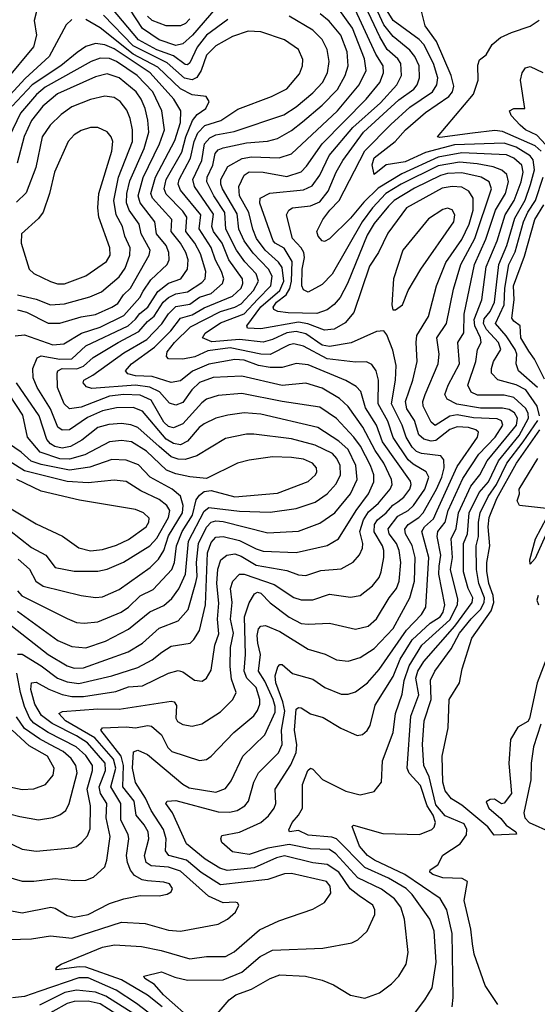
# Model space of a CAD drawing. Extents: x 1308313 to 1441400, y 959662 to 1036319.
# Tile 395 of 656: x 1356075 to 1358265, y 1016816 to 1020980. Entities that reach past the tile are written whole.
import ezdxf

# ---------------------------------------------------------------- set-up
doc = ezdxf.new("R2010")
doc.units = 0

msp = doc.modelspace()

# ---------------------------------------------------------------- linework, layer by layer
at = {"layer": '0CON10XD'}
for points in [[(1357574.5, 1017715.5), (1357605.6, 1017755), (1357609.4, 1017845), (1357654.8, 1017965), (1357664.1, 1018045.9), (1357692.7, 1018127.3), (1357701.9, 1018185), (1357722.5, 1018247.5), (1357776.7, 1018335), (1357895, 1018442.4), (1357926.9, 1018505), (1357928.7, 1018528.7), (1357897.5, 1018655), (1357906.4, 1018705), (1357900.7, 1018785), (1357922, 1018828), (1357930.8, 1018895), (1357982.8, 1019007.2), (1358022.1, 1019055), (1358053.2, 1019115), (1358099, 1019171), (1358176.8, 1019265), (1358181.4, 1019295), (1358167.9, 1019317.9), (1358145, 1019331.7), (1358117.8, 1019337.8), (1358025, 1019337.7), (1357923.8, 1019353.8), (1357883.8, 1019375), (1357873.3, 1019395), (1357886.9, 1019435), (1357934.8, 1019525), (1357928.4, 1019615), (1357953.8, 1019656.2), (1357955.1, 1019734.9), (1357998.8, 1019945), (1358047.2, 1020052.8), (1358087.9, 1020175), (1358130, 1020245), (1358142.3, 1020295), (1358136.2, 1020325), (1358114, 1020344), (1358077.9, 1020357.9), (1358010.3, 1020370.3), (1357935, 1020378.4), (1357845, 1020361.8), (1357688.9, 1020285), (1357624.5, 1020245.5), (1357567.7, 1020185), (1357523.8, 1020125), (1357396.5, 1019903.5), (1357355, 1019860.4), (1357295, 1019827.8), (1357275, 1019837.1), (1357268, 1019855), (1357270.1, 1019925), (1357279.5, 1019975), (1357276.5, 1019995), (1357265.7, 1020015.7), (1357229.5, 1020055), (1357203.4, 1020155), (1357213.8, 1020175), (1357228.6, 1020185), (1357305, 1020192.9), (1357345, 1020210.5), (1357380, 1020255), (1357414.2, 1020335.8), (1357442.2, 1020385), (1357529.7, 1020505), (1357679.2, 1020640.8), (1357742.7, 1020687.3), (1357757, 1020705), (1357765.6, 1020735), (1357764.8, 1020785), (1357746.3, 1020825), (1357725, 1020852), (1357655, 1020909.6), (1357615, 1020959.3), (1357512.9, 1021182.9)], [(1357510.7, 1017275), (1357473.3, 1017303.3), (1357424.5, 1017375), (1357375, 1017407), (1357315, 1017414.2), (1357195, 1017443.7), (1357161.3, 1017435), (1357066.9, 1017393.1), (1356952.1, 1017382.1), (1356921.7, 1017391.7), (1356859.3, 1017429.3), (1356780.2, 1017495), (1356721.6, 1017625), (1356693.6, 1017665), (1356699.2, 1017675), (1356735, 1017677.2), (1356915, 1017629.1), (1356962.2, 1017627.8), (1356995, 1017634.7), (1357027.9, 1017655), (1357043.4, 1017675), (1357066.1, 1017755), (1357085.3, 1017795), (1357169.7, 1017879.7), (1357184.8, 1017915), (1357181.9, 1017975), (1357196.7, 1018055), (1357187.9, 1018095), (1357157.8, 1018175), (1357156, 1018205), (1357166.4, 1018243.6), (1357175, 1018253.3), (1357185, 1018252.7), (1357228.6, 1018215), (1357315, 1018190.8), (1357366.2, 1018156.2), (1357435, 1018127.3), (1357465, 1018127.3), (1357495, 1018136.7), (1357546.6, 1018175), (1357595, 1018231.2), (1357711.6, 1018398.4), (1357775.2, 1018465), (1357793.3, 1018495), (1357806.1, 1018705), (1357775.5, 1018815), (1357787.7, 1018835), (1357825, 1018868.7), (1357840.4, 1018905), (1357925, 1019091.1), (1358012, 1019215), (1358015.9, 1019235), (1358004.5, 1019245), (1357973.3, 1019255), (1357925, 1019258.5), (1357895, 1019247.3), (1357835, 1019200.4), (1357815, 1019197.7), (1357785, 1019206), (1357762.8, 1019225), (1357744.7, 1019284.7), (1357712.7, 1019335), (1357707.5, 1019365), (1357737.4, 1019455), (1357756.1, 1019535), (1357751.6, 1019615), (1357755.7, 1019645), (1357804.5, 1019725.5), (1357838, 1019855), (1357877, 1019953), (1357945, 1020050.3), (1357975.8, 1020115), (1357992.9, 1020175), (1357993.1, 1020225), (1357974.8, 1020254.8), (1357945, 1020271.6), (1357905, 1020275.1), (1357862.3, 1020267.7), (1357711.9, 1020185), (1357632.1, 1020077.9), (1357592.9, 1019995), (1357555, 1019937.7), (1357487.9, 1019742.1), (1357451.3, 1019698.7), (1357405, 1019671.2), (1357365, 1019666.8), (1357293.9, 1019693.9), (1357255, 1019701.7), (1357095, 1019673.3), (1357038.8, 1019675), (1357036.2, 1019685), (1357094.7, 1019765.3), (1357175.4, 1019835), (1357191.8, 1019875), (1357185, 1019931.6), (1357169.3, 1019955), (1357112.7, 1020005), (1357077.3, 1020055), (1357060.5, 1020095), (1357043.8, 1020165), (1357004.8, 1020235), (1357001.3, 1020275), (1357025, 1020322.7), (1357045, 1020336.7), (1357105, 1020335.5), (1357205, 1020317.5), (1357265, 1020337.6), (1357288.8, 1020361.2), (1357354.1, 1020455.9), (1357540, 1020645), (1357598, 1020715), (1357614.5, 1020755), (1357612.2, 1020785), (1357581.4, 1020835), (1357485, 1021042.6)], [(1356910.8, 1016775), (1356961.5, 1016835), (1356989.5, 1016855), (1357055, 1016880), (1357134.2, 1016925), (1357175, 1016940), (1357284.2, 1016934.2), (1357355, 1016917.9), (1357402.7, 1016897.3), (1357475, 1016854.6), (1357535, 1016841.5), (1357596.4, 1016863.6), (1357648.3, 1016901.7), (1357679.4, 1016935), (1357709.4, 1016985), (1357717.9, 1017035), (1357703.5, 1017175), (1357686.7, 1017226.7), (1357661.2, 1017261.2), (1357605, 1017302.2), (1357505, 1017350.9), (1357412.5, 1017452.5), (1357385, 1017469.7), (1357305, 1017473.8), (1357215, 1017492), (1357124, 1017476), (1357045, 1017449.2), (1356975, 1017460.3), (1356930.2, 1017500.2), (1356925.7, 1017515), (1356930.3, 1017529.7), (1357005, 1017544.1), (1357095, 1017584.8), (1357127.6, 1017612.4), (1357151.2, 1017645), (1357158.1, 1017665), (1357155.3, 1017725), (1357221.9, 1017828.2), (1357245, 1017880.5), (1357247.1, 1017912.9), (1357237, 1017975), (1357245, 1018064.3), (1357255, 1018071.2), (1357265, 1018069.3), (1357305, 1018044.7), (1357358.1, 1018028.1), (1357433.1, 1017983.1), (1357503, 1017953), (1357525, 1017957.5), (1357545, 1017974.3), (1357557.9, 1017995), (1357578.7, 1018081.3), (1357655, 1018201.9), (1357685.1, 1018275), (1357735, 1018357.4), (1357811.9, 1018428.1), (1357854.1, 1018455), (1357866.5, 1018475), (1357873.2, 1018505), (1357848, 1018635), (1357849.3, 1018669.3), (1357856.1, 1018716.1), (1357841.6, 1018795), (1357843.7, 1018815), (1357874.9, 1018855), (1357888, 1018905), (1357950, 1019040), (1358017.1, 1019142.9), (1358085.9, 1019215), (1358119, 1019265), (1358113.8, 1019283.8), (1358095, 1019291.7), (1357995, 1019296), (1357925, 1019308.4), (1357895, 1019303.8), (1357833.2, 1019263.2), (1357815, 1019278.5), (1357781.9, 1019345), (1357780.8, 1019365), (1357789.8, 1019395), (1357845.7, 1019525), (1357849.8, 1019565), (1357839.6, 1019635), (1357880.9, 1019695), (1357909.6, 1019840.4), (1357941.1, 1019945), (1357999.8, 1020055), (1358071.2, 1020265), (1358061.4, 1020295), (1358026.5, 1020315), (1357945, 1020332), (1357885, 1020329.9), (1357855, 1020321.7), (1357745, 1020268.2), (1357659, 1020215), (1357635, 1020192), (1357575, 1020117.8), (1357545, 1020069.7), (1357461.1, 1019865), (1357430.4, 1019805), (1357405, 1019775.3), (1357375, 1019753.8), (1357332.3, 1019737.7), (1357210.6, 1019740.6), (1357166.4, 1019746.4), (1357149.5, 1019755), (1357147.5, 1019765), (1357161.2, 1019785), (1357202.7, 1019817.3), (1357217.2, 1019842.8), (1357224.3, 1019875), (1357227, 1019957), (1357194.1, 1020014.1), (1357155, 1020034.5), (1357146.8, 1020045), (1357091.3, 1020205), (1357092.9, 1020225), (1357133.4, 1020246.6), (1357275, 1020261.1), (1357312, 1020278), (1357345, 1020322.2), (1357384.5, 1020405.5), (1357483.7, 1020525), (1357601.1, 1020628.9), (1357670.4, 1020705), (1357689.6, 1020745), (1357686.8, 1020795), (1357674.3, 1020815), (1357629.1, 1020855), (1357598.4, 1020908.4), (1357525, 1021063.4)], [(1357903.8, 1016805), (1357909.1, 1016845), (1357904.5, 1017115), (1357882.3, 1017215), (1357853.4, 1017263.4), (1357703.9, 1017365), (1357575.3, 1017425), (1357545.8, 1017445), (1357512.5, 1017485), (1357481.9, 1017568.1), (1357487, 1017573), (1357611.3, 1017538.7), (1357766.3, 1017533.7), (1357818.5, 1017555), (1357828.7, 1017565), (1357833.8, 1017585), (1357824, 1017615), (1357799.4, 1017655), (1357771, 1017741), (1357722.9, 1017792.9), (1357713.4, 1017815), (1357729.9, 1018035), (1357762.8, 1018125), (1357750.4, 1018195), (1357759.7, 1018225), (1357785, 1018265.2), (1357915.3, 1018414.7), (1357989.3, 1018515), (1357991.7, 1018535), (1357971.8, 1018575), (1357952.3, 1018645), (1357952.1, 1018765), (1357969.5, 1018805), (1357976.3, 1018895), (1358019.1, 1018980.9), (1358058.2, 1019025), (1358100.5, 1019115), (1358188.2, 1019221.8), (1358227.1, 1019295), (1358226.3, 1019315), (1358216.2, 1019336.2), (1358165, 1019381.8), (1358125, 1019392.1), (1358011.6, 1019391.6), (1357984.7, 1019405), (1357971.3, 1019435), (1358005.2, 1019535), (1358012, 1019585), (1358026.8, 1019615), (1358024.5, 1019635), (1358000.7, 1019685), (1357997.2, 1019712.8), (1358029.7, 1019795), (1358048.7, 1019935), (1358094.9, 1020045), (1358129, 1020155), (1358167.1, 1020215), (1358196.8, 1020295), (1358205.1, 1020335.1), (1358199, 1020365), (1358165, 1020394.8), (1358135, 1020408.9), (1357945, 1020417.9), (1357845, 1020399.5), (1357690.9, 1020329.1), (1357591.7, 1020268.3), (1357531.3, 1020208.7), (1357475, 1020140.7), (1357385, 1020053.3), (1357365, 1020041.9), (1357355, 1020044.4), (1357336.9, 1020065), (1357332.2, 1020085), (1357357.7, 1020135), (1357386.6, 1020175), (1357426.1, 1020215), (1357534.9, 1020425.1), (1357645, 1020537.3), (1357725, 1020610.2), (1357821.1, 1020675), (1357840.2, 1020705), (1357844.4, 1020735), (1357825.4, 1020795), (1357785.1, 1020875.1), (1357765, 1020897), (1357655, 1020976.7), (1357615, 1021040.2)], [(1358274.4, 1019305), (1358264.6, 1019345), (1358216.2, 1019415), (1358175, 1019435.9), (1358097.4, 1019457.4), (1358071.3, 1019485), (1358070.2, 1019505), (1358079.3, 1019535), (1358110, 1019585), (1358100, 1019615), (1358049.6, 1019669.6), (1358036.8, 1019695), (1358039.5, 1019715), (1358065, 1019745.9), (1358083.9, 1019785), (1358101.6, 1019945), (1358136, 1020025), (1358169.1, 1020140.9), (1358213, 1020217), (1358236.3, 1020283.7), (1358253.3, 1020345), (1358247, 1020387), (1358234.4, 1020405), (1358175, 1020441.2), (1358125, 1020458.4), (1357915, 1020451.6), (1357791.2, 1020418.8), (1357705, 1020379.9), (1357625, 1020367.1), (1357575, 1020325.6), (1357566.6, 1020366.6), (1357575, 1020396.7), (1357663.6, 1020465), (1357706.5, 1020515), (1357791.9, 1020588.1), (1357890.7, 1020655), (1357905.6, 1020675), (1357911.3, 1020698.7), (1357900.5, 1020745), (1357837.7, 1020887.7), (1357790, 1020955), (1357768.1, 1021045)], [(1355985, 1017087.7), (1356125, 1017092.6), (1356205.3, 1017104.7), (1356295, 1017095.6), (1356505, 1017163), (1356605, 1017156.8), (1356705, 1017129.7), (1356755, 1017125.3), (1356915, 1017154.6), (1356954.7, 1017175.3), (1356988.1, 1017205), (1357002.5, 1017235), (1356996.2, 1017245), (1356986.9, 1017246.9), (1356935, 1017245.2), (1356873.2, 1017273.2), (1356755, 1017379.4), (1356705, 1017395.8), (1356631.2, 1017401.2), (1356609.5, 1017415), (1356602.8, 1017445), (1356620.6, 1017515), (1356618.4, 1017545), (1356601.6, 1017575), (1356567.1, 1017615), (1356559, 1017675), (1356511.9, 1017735), (1356514, 1017825), (1356504.7, 1017865), (1356418.6, 1017975), (1356425, 1017985.2), (1356525, 1017989), (1356565, 1017984.8), (1356615, 1017995.3), (1356632.4, 1017992.4), (1356674.3, 1017955), (1356702, 1017902), (1356719.2, 1017885), (1356835, 1017846.9), (1356865, 1017851.2), (1356885, 1017864.5), (1356980.4, 1017965), (1357064.8, 1018035.2), (1357081.3, 1018058.7), (1357090.2, 1018085), (1357091, 1018105), (1357074.8, 1018155), (1357035.5, 1018195), (1357024.9, 1018225.1), (1357029.7, 1018295), (1357026.6, 1018455), (1357045.9, 1018514.1), (1357067.9, 1018552.1), (1357081.6, 1018558.4), (1357095, 1018554.2), (1357135, 1018513.8), (1357215, 1018452.8), (1357265, 1018427), (1357295, 1018423.2), (1357385, 1018428), (1357495, 1018401.8), (1357549.4, 1018415), (1357585, 1018445.4), (1357637.5, 1018535), (1357668.4, 1018575), (1357679.8, 1018605), (1357686.8, 1018685), (1357680.3, 1018735), (1357668.7, 1018765), (1357637.7, 1018805), (1357633.9, 1018826.1), (1357675, 1018880), (1357718.4, 1018905), (1357740.2, 1018925), (1357789.2, 1018995), (1357805.5, 1019045.5), (1357795, 1019067.8), (1357739.7, 1019099.7), (1357718.8, 1019118.8), (1357655, 1019213.1), (1357632.4, 1019282.4), (1357590.9, 1019355), (1357592.8, 1019455), (1357583.2, 1019495), (1357565, 1019521.5), (1357542.7, 1019532.8), (1357495, 1019532), (1357375, 1019545.9), (1357275, 1019599.3), (1357235, 1019609.3), (1357215, 1019605.6), (1357135, 1019564), (1357095, 1019565.1), (1356965, 1019592.9), (1356870.1, 1019579.9), (1356815.4, 1019555), (1356765, 1019543.8), (1356705, 1019545.6), (1356696.2, 1019556.2), (1356698.8, 1019575), (1356730, 1019615), (1356798.1, 1019681.9), (1356925, 1019746.4), (1356985.3, 1019764.7), (1357011.2, 1019778.8), (1357064.3, 1019835), (1357084.5, 1019875), (1357075.2, 1019905), (1357026.9, 1019956.9), (1356992.5, 1020005), (1356947.1, 1020095), (1356942.7, 1020165), (1356895.7, 1020235), (1356866.3, 1020295), (1356867.9, 1020315), (1356892.2, 1020365), (1356902.5, 1020415), (1356915, 1020430.4), (1356935, 1020439), (1357035, 1020460.2), (1357123, 1020467), (1357165, 1020478.1), (1357225, 1020511.1), (1357271.6, 1020548.4), (1357355, 1020618.5), (1357418.8, 1020685), (1357452.5, 1020745), (1357464.8, 1020784.7), (1357459.8, 1020845), (1357432.8, 1020915), (1357384.1, 1020974.1), (1357345.9, 1021005)], [(1355993.1, 1017363.1), (1356085, 1017336.6), (1356134.1, 1017335.9), (1356225, 1017348), (1356305, 1017339.2), (1356355, 1017340.9), (1356387.1, 1017352.9), (1356435, 1017397.1), (1356444.2, 1017425), (1356457.4, 1017525), (1356441.3, 1017605), (1356444.2, 1017665), (1356417, 1017707), (1356411.3, 1017735), (1356437.7, 1017805), (1356436.3, 1017835), (1356361.8, 1017921.8), (1356315, 1017951.8), (1356212.7, 1018002.7), (1356167.7, 1018037.7), (1356138.2, 1018085), (1356122.3, 1018147.7), (1356125.2, 1018174.8), (1356145, 1018178.4), (1356198.2, 1018148.2), (1356255, 1018125.5), (1356295, 1018117.7), (1356345, 1018117.1), (1356481.2, 1018138.8), (1356535, 1018158.3), (1356595, 1018163), (1356705, 1018216.4), (1356745, 1018227.2), (1356765, 1018221.8), (1356815, 1018186.4), (1356847.3, 1018182.7), (1356865.5, 1018195), (1356885, 1018229.2), (1356900, 1018335), (1356916.9, 1018383.1), (1356911.7, 1018445), (1356917.3, 1018512.7), (1356909.4, 1018595), (1356913.2, 1018656.8), (1356926.4, 1018695), (1356951.5, 1018715), (1356985, 1018720.9), (1357011.8, 1018711.8), (1357075, 1018672.9), (1357205, 1018651), (1357255, 1018632.8), (1357285, 1018629.7), (1357349.4, 1018650.6), (1357435, 1018657.6), (1357485, 1018685.4), (1357513.1, 1018716.9), (1357525.8, 1018745), (1357526.9, 1018765), (1357514.5, 1018815), (1357529.7, 1018865), (1357550.7, 1018899.3), (1357592.6, 1018935), (1357642.6, 1018995), (1357650.6, 1019015), (1357648.3, 1019035), (1357615.8, 1019105), (1357578.7, 1019158.7), (1357526.3, 1019256.3), (1357465, 1019344.1), (1357428, 1019378), (1357355, 1019421.9), (1357285, 1019443.2), (1357185, 1019433.1), (1357015, 1019472.8), (1356892.7, 1019467.3), (1356835, 1019445.6), (1356802.8, 1019415), (1356765, 1019360.8), (1356735, 1019350.3), (1356708.1, 1019358.1), (1356666.2, 1019406.1), (1356625.8, 1019425.8), (1356565, 1019433.9), (1356380.1, 1019420.1), (1356358.1, 1019428.1), (1356343.8, 1019445), (1356345.5, 1019455), (1356383.8, 1019476.2), (1356515, 1019571.8), (1356612.2, 1019627.8), (1356676.3, 1019693.7), (1356703.9, 1019736.1), (1356735, 1019767.7), (1356795, 1019777.2), (1356835, 1019806.2), (1356885, 1019822.3), (1356933.2, 1019865), (1356937.8, 1019885), (1356928.8, 1019915), (1356903.2, 1019963.2), (1356885, 1020016.4), (1356834.5, 1020095.5), (1356841.6, 1020155), (1356755, 1020258.9), (1356745.1, 1020285), (1356748.9, 1020305), (1356797.1, 1020395), (1356812.3, 1020465), (1356828.3, 1020501.7), (1356857.6, 1020532.4), (1356926.1, 1020553.9), (1356998.3, 1020601.7), (1357140, 1020655), (1357205, 1020688.4), (1357258.8, 1020751.2), (1357270.7, 1020785), (1357272.6, 1020812.6), (1357254.5, 1020855), (1357195.2, 1020895.2), (1357095, 1020929), (1357041.5, 1020931.5), (1356975, 1020909), (1356905, 1020869.5), (1356865, 1020830), (1356842.1, 1020765), (1356824, 1020736), (1356804, 1020726), (1356772.6, 1020732.6), (1356698.3, 1020798.3), (1356555, 1020870), (1356429, 1020999)], [(1356145.8, 1021015), (1356136.6, 1020976.6), (1356146.5, 1020915), (1356133.2, 1020865), (1356015.6, 1020725)], [(1356677, 1016805), (1356615, 1016854.1), (1356505, 1016919.3), (1356355, 1016972.9), (1356325.8, 1016974.2), (1356231.1, 1016961.1), (1356227.5, 1016965), (1356234.4, 1016975), (1356250.8, 1016985), (1356425, 1017057.1), (1356476.6, 1017066.6), (1356589.6, 1017059.6), (1356673.3, 1017043.3), (1356795, 1017008.1), (1356865, 1017017.9), (1356945, 1017017.5), (1356982.9, 1017037.1), (1357089.7, 1017130.3), (1357171.8, 1017168.2), (1357315, 1017217.5), (1357363.7, 1017246.3), (1357391.8, 1017285), (1357388.4, 1017315), (1357372.2, 1017335), (1357225, 1017368.4), (1357195, 1017366.8), (1357125, 1017343), (1356925, 1017321), (1356842.5, 1017372.5), (1356780.5, 1017425), (1356706, 1017445), (1356691.6, 1017465), (1356694.4, 1017515.6), (1356683.2, 1017555), (1356630.7, 1017635), (1356607.6, 1017687.6), (1356565, 1017753.5), (1356552.6, 1017815), (1356556.2, 1017883.8), (1356575, 1017891.1), (1356615, 1017872.8), (1356765, 1017747.1), (1356791.8, 1017731.8), (1356905, 1017712.8), (1356945, 1017728.5), (1356969.3, 1017760.7), (1357019.4, 1017865), (1357112.6, 1017955), (1357155, 1018051.1), (1357155.5, 1018075), (1357147, 1018105), (1357112.5, 1018182.5), (1357084.8, 1018225), (1357093.1, 1018295), (1357082.9, 1018342.9), (1357079.6, 1018375), (1357085, 1018404.5), (1357095.2, 1018414.7), (1357115, 1018417.2), (1357175, 1018392.6), (1357295, 1018318.4), (1357366.7, 1018296.8), (1357415, 1018272.7), (1357465, 1018267.3), (1357515, 1018282.4), (1357575, 1018320.4), (1357655, 1018404.7), (1357724.9, 1018535.1), (1357745.5, 1018605), (1357748.2, 1018705), (1357735.6, 1018755.6), (1357707.2, 1018805), (1357704.1, 1018825), (1357718.1, 1018845), (1357763.2, 1018875), (1357781.7, 1018895), (1357837.7, 1018995), (1357860.4, 1019045), (1357870.3, 1019085), (1357869.2, 1019119.2), (1357856.7, 1019135), (1357775, 1019144.9), (1357754, 1019154), (1357735, 1019172.1), (1357709.5, 1019215), (1357692.9, 1019265), (1357648, 1019355), (1357665.2, 1019455), (1357667.9, 1019517.9), (1357653, 1019583), (1357627.9, 1019647.9), (1357615, 1019664), (1357585, 1019661.5), (1357476.8, 1019613.2), (1357385, 1019597.8), (1357355, 1019603.8), (1357285, 1019651.3), (1357245, 1019661.1), (1357205, 1019655.5), (1357145, 1019627.6), (1357105, 1019616.8), (1357005, 1019628.1), (1356887.8, 1019617.8), (1356848.9, 1019635), (1356859.6, 1019655), (1356925, 1019697.8), (1357024.3, 1019735.7), (1357082.1, 1019797.9), (1357137.9, 1019855), (1357142.9, 1019895), (1357127.9, 1019925), (1357062.5, 1019992.5), (1357024.9, 1020044.9), (1357002.4, 1020095), (1356995, 1020158.7), (1356933.1, 1020265), (1356925.5, 1020285), (1356926.5, 1020305), (1356955, 1020360), (1357016.7, 1020393.3), (1357055, 1020401), (1357173.2, 1020396.8), (1357225, 1020413.2), (1357419.6, 1020595), (1357510.4, 1020705), (1357540.7, 1020765), (1357534.2, 1020815), (1357483.4, 1020945), (1357425.3, 1021025.3)], [(1356955, 1020981.7), (1356865, 1020914.5), (1356825.1, 1020864.9), (1356795, 1020797.8), (1356785, 1020790.2), (1356775, 1020791.2), (1356725, 1020828), (1356655, 1020853.2), (1356577.7, 1020895), (1356465, 1021029.4)], [(1356905, 1021028.9), (1356805.5, 1020915), (1356765, 1020878), (1356735, 1020870.7), (1356665, 1020894.8), (1356595, 1020943.9), (1356540.8, 1021025)], [(1356295, 1020981.5), (1356271.5, 1020958.5), (1356199.8, 1020825), (1356097.8, 1020732.2), (1356002.6, 1020627.4), (1355919.3, 1020470.7), (1355905, 1020463.1), (1355846.5, 1020486.5), (1355805, 1020488.3), (1355756.1, 1020463.9), (1355715, 1020426.4), (1355693.6, 1020395), (1355664.4, 1020325), (1355651.9, 1020225)], [(1356018, 1017215), (1356085, 1017202), (1356206.9, 1017226.9), (1356225, 1017222.8), (1356275, 1017190.9), (1356305, 1017183.7), (1356364.8, 1017195.2), (1356455, 1017242.6), (1356515, 1017261.6), (1356585, 1017276.4), (1356665, 1017274.5), (1356699.1, 1017280.9), (1356715, 1017292), (1356721.4, 1017305), (1356708.6, 1017325), (1356685, 1017332.3), (1356615, 1017337.6), (1356592.3, 1017342.3), (1356561, 1017361), (1356543.1, 1017383.1), (1356530.4, 1017415), (1356526.7, 1017445), (1356536, 1017515), (1356533.4, 1017533.4), (1356503.2, 1017595), (1356503.2, 1017665), (1356461.1, 1017735), (1356481.2, 1017815), (1356471.9, 1017851.9), (1356392.6, 1017942.6), (1356268.5, 1018015), (1356240.4, 1018045), (1356255.3, 1018054.7), (1356405, 1018065.5), (1356495, 1018064.4), (1356715, 1018098.5), (1356728.1, 1018095), (1356738.8, 1018078.8), (1356735.3, 1018025.3), (1356742, 1018012), (1356765, 1017998.5), (1356805, 1017991.5), (1356845, 1018001.5), (1356925, 1018053.1), (1356976.9, 1018105), (1356990.9, 1018135), (1356971.3, 1018191.3), (1356965.5, 1018245), (1356966.1, 1018325), (1356979.3, 1018385), (1356967.1, 1018445), (1356973.6, 1018515), (1356966.4, 1018575), (1356976.6, 1018605), (1357005, 1018634.6), (1357025, 1018634.4), (1357151.6, 1018591.6), (1357235, 1018535.8), (1357265, 1018525.8), (1357315, 1018526.3), (1357385, 1018550.3), (1357475, 1018537.8), (1357515, 1018545.4), (1357566.8, 1018585), (1357595, 1018620.5), (1357604.7, 1018645), (1357616, 1018705), (1357615.5, 1018735), (1357609.8, 1018755), (1357573.8, 1018813.8), (1357575.2, 1018845), (1357588.1, 1018865), (1357625, 1018894.8), (1357652.8, 1018927.2), (1357675, 1018941.1), (1357699.4, 1018960.6), (1357725.2, 1018995), (1357731.3, 1019015), (1357728.8, 1019028.8), (1357610.1, 1019195), (1357584.5, 1019265), (1357538.3, 1019338.3), (1357517.8, 1019407.8), (1357498.2, 1019428.2), (1357455, 1019454.8), (1357295, 1019520.9), (1357245, 1019525.6), (1357185, 1019509.2), (1357135, 1019509.4), (1357085, 1019518.2), (1357025, 1019539.6), (1356985, 1019543), (1356875, 1019523.8), (1356806.2, 1019493.8), (1356755, 1019453.5), (1356715, 1019445.6), (1356635, 1019471.7), (1356565, 1019474), (1356531.9, 1019481.9), (1356522.9, 1019495), (1356547.5, 1019525), (1356645, 1019595.1), (1356714.9, 1019665), (1356755, 1019717.8), (1356805, 1019732.4), (1356855, 1019761.4), (1356975, 1019811.1), (1357011.4, 1019845), (1357019.5, 1019865), (1357016.9, 1019885), (1356959.7, 1019965), (1356931.5, 1020035), (1356894.5, 1020085), (1356887.7, 1020105), (1356895, 1020157.3), (1356814.8, 1020275), (1356807.7, 1020305), (1356845.8, 1020384.2), (1356856.4, 1020455), (1356878.6, 1020481.4), (1356905, 1020494), (1356982.6, 1020507.4), (1357191.7, 1020578.3), (1357245, 1020611.5), (1357315, 1020670.7), (1357355.8, 1020715), (1357377.6, 1020755), (1357383.8, 1020803.8), (1357375.7, 1020855), (1357355, 1020896.8), (1357315, 1020935.7), (1357215.5, 1020995)], [(1356065, 1018296.9), (1356085, 1018296.8), (1356165, 1018247.7), (1356235, 1018195.2), (1356275, 1018179.9), (1356325, 1018172.8), (1356465, 1018204.8), (1356575, 1018240.4), (1356635, 1018273), (1356675.5, 1018304.5), (1356715, 1018330.5), (1356796.6, 1018343.4), (1356812, 1018358), (1356835, 1018396.7), (1356861, 1018505), (1356870, 1018725), (1356885, 1018769.3), (1356905, 1018791.6), (1356935, 1018794.1), (1357005, 1018778), (1357075, 1018741.7), (1357105, 1018732.5), (1357245, 1018726), (1357375, 1018756.9), (1357423.9, 1018785), (1357497.9, 1018905), (1357551.1, 1018975), (1357573.7, 1019025), (1357572.8, 1019055), (1357558.3, 1019095), (1357516.5, 1019176.5), (1357488.4, 1019215), (1357415, 1019293.9), (1357345, 1019340.9), (1357185, 1019365.2), (1357015, 1019399.6), (1356915, 1019391.3), (1356865.2, 1019374.8), (1356845, 1019360), (1356765, 1019271.5), (1356725, 1019254.3), (1356705, 1019259.6), (1356685, 1019277.7), (1356631.1, 1019371.1), (1356585, 1019392), (1356515, 1019395.1), (1356455, 1019387.5), (1356335, 1019340.8), (1356285, 1019334.3), (1356262.3, 1019355), (1356234.8, 1019425), (1356232.7, 1019485), (1356236.7, 1019495), (1356254.4, 1019505.6), (1356316.6, 1019503.4), (1356345, 1019514.5), (1356385, 1019550.9), (1356491, 1019615), (1356578.4, 1019661.6), (1356615, 1019703.5), (1356644.3, 1019725.7), (1356681.5, 1019785), (1356704, 1019805), (1356735, 1019820.9), (1356785, 1019829.2), (1356845, 1019868.3), (1356859.4, 1019885), (1356862.2, 1019915), (1356839.9, 1019989.9), (1356815.7, 1020035), (1356778.3, 1020085), (1356782.4, 1020145), (1356765, 1020170.6), (1356695, 1020243), (1356686.7, 1020265), (1356695.1, 1020305), (1356760.2, 1020419.7), (1356778, 1020485), (1356806, 1020554), (1356825, 1020579), (1356862.3, 1020605), (1356876.2, 1020635), (1356863.8, 1020655), (1356805, 1020663.2), (1356755, 1020687.9), (1356659.6, 1020779.6), (1356554.9, 1020834.9), (1356415, 1020946.7), (1356355, 1020981.9)], [(1356795, 1020984.2), (1356776.2, 1020963.8), (1356755, 1020954.8), (1356695, 1020953.9), (1356635, 1020977.7), (1356615, 1020996.1)], [(1358280.5, 1020425), (1358255, 1020446.3), (1358117.4, 1020507.4), (1358085, 1020511.2), (1357991, 1020501), (1357851.8, 1020481.8), (1357842.5, 1020485), (1357994.5, 1020665), (1358014.6, 1020725), (1358012.4, 1020787.6), (1358020, 1020810), (1358048.3, 1020831.7), (1358073.1, 1020875), (1358108.9, 1020905), (1358155, 1020926.9), (1358235, 1020953.1), (1358271.9, 1020978.1)], [(1356025, 1018429.7), (1356194.9, 1018294.9), (1356275, 1018247.7), (1356305, 1018238), (1356345, 1018238.8), (1356534, 1018306), (1356595, 1018343.7), (1356665, 1018406.7), (1356745, 1018438), (1356787.8, 1018485), (1356819.9, 1018599.9), (1356825.9, 1018625), (1356823.2, 1018685), (1356830.8, 1018765), (1356865, 1018833.4), (1356885, 1018855.5), (1356905, 1018860.7), (1356935, 1018857.6), (1357125, 1018810.4), (1357255, 1018816.7), (1357345, 1018850.3), (1357408.4, 1018895), (1357474.3, 1018975), (1357502, 1019035), (1357496.7, 1019095), (1357465, 1019162.5), (1357425, 1019198.3), (1357335.7, 1019255.7), (1357095, 1019312.2), (1357025, 1019317.3), (1356955, 1019308), (1356905, 1019295.2), (1356855, 1019271.1), (1356834.2, 1019255), (1356785, 1019197), (1356755, 1019182.6), (1356725, 1019187.2), (1356695, 1019205.4), (1356595, 1019324.3), (1356555, 1019340.3), (1356485, 1019338.7), (1356425, 1019326.2), (1356362.2, 1019297.8), (1356285, 1019245.2), (1356255, 1019244.8), (1356236.2, 1019256.2), (1356205.5, 1019335), (1356148.5, 1019425), (1356131.9, 1019465), (1356130.7, 1019505), (1356149.4, 1019550.6), (1356165, 1019559), (1356244.5, 1019544.5), (1356295, 1019545.5), (1356355, 1019600.8), (1356534.3, 1019685.7), (1356565, 1019713.6), (1356582.7, 1019737.2), (1356617.4, 1019765), (1356658.8, 1019831.2), (1356703.9, 1019866.1), (1356756.6, 1019885), (1356785.2, 1019925), (1356786.9, 1019965), (1356777.5, 1019995), (1356755.8, 1020035), (1356715.2, 1020085), (1356719.1, 1020135), (1356636.3, 1020225), (1356629.1, 1020245), (1356648.8, 1020315), (1356731.2, 1020468.8), (1356754.9, 1020545), (1356756.8, 1020595), (1356726.9, 1020645), (1356626.7, 1020755), (1356475, 1020856.7), (1356435, 1020874.6), (1356395, 1020879.2), (1356355, 1020867.5), (1356317.8, 1020842.2), (1356248.3, 1020785), (1356127.5, 1020705), (1356042.5, 1020615)], [(1356055, 1019643.3), (1356095, 1019647.8), (1356215, 1019605.2), (1356261.1, 1019608.9), (1356336.8, 1019655), (1356415, 1019680), (1356515, 1019729.4), (1356583.5, 1019805), (1356597.9, 1019832.1), (1356629.8, 1019880.2), (1356698.8, 1019945), (1356707, 1019965), (1356705.6, 1019995), (1356695.2, 1020025), (1356654.2, 1020075), (1356646.3, 1020125), (1356585.1, 1020205.1), (1356575.6, 1020235), (1356597.1, 1020312.9), (1356666.9, 1020455), (1356687.1, 1020515), (1356676.2, 1020595), (1356638.7, 1020675), (1356571.2, 1020745), (1356485, 1020803.8), (1356455, 1020816.9), (1356415, 1020817.7), (1356376.8, 1020803.2), (1356182.4, 1020695), (1356146, 1020664), (1356078.2, 1020585), (1356030.3, 1020485)], [(1356065, 1019753.8), (1356104, 1019744), (1356195, 1019696.9), (1356245, 1019696.9), (1356335, 1019724.1), (1356395, 1019733.8), (1356464.6, 1019765), (1356489.5, 1019780.5), (1356513.6, 1019816.4), (1356543.2, 1019845), (1356622.3, 1019985), (1356627.4, 1020005), (1356588.2, 1020075), (1356579.8, 1020115), (1356538.1, 1020175), (1356526.4, 1020206.4), (1356528.2, 1020245), (1356541.3, 1020298.7), (1356601.6, 1020435), (1356620.6, 1020505), (1356617.4, 1020555), (1356605.9, 1020605), (1356588.9, 1020645), (1356567.2, 1020675), (1356495, 1020734.4), (1356445, 1020751.9), (1356395, 1020739.3), (1356235, 1020667.1), (1356172.3, 1020615), (1356125, 1020554.7), (1356093.9, 1020486.1), (1356064.1, 1020374.1)], [(1358300.9, 1020450.9), (1358262.7, 1020492.7), (1358215, 1020514.3), (1358191.6, 1020535), (1358154.4, 1020575), (1358147.1, 1020595), (1358165, 1020604.5), (1358212, 1020605), (1358194, 1020725), (1358200.8, 1020755), (1358215, 1020776.5), (1358235, 1020782.1), (1358287.4, 1020757.4)], [(1356065, 1019816.6), (1356145, 1019797.9), (1356205, 1019774.8), (1356265, 1019778.8), (1356371.6, 1019808.4), (1356421.2, 1019828.8), (1356495, 1019892.1), (1356520.6, 1019929.4), (1356541.3, 1019985), (1356542.9, 1020015), (1356519.6, 1020065), (1356510.4, 1020105), (1356483.2, 1020155), (1356473.5, 1020215), (1356492.9, 1020315), (1356551.7, 1020465), (1356552, 1020515), (1356542.3, 1020562.3), (1356528.3, 1020598.3), (1356500.4, 1020635), (1356475, 1020650.9), (1356435, 1020656.3), (1356375, 1020642.2), (1356295, 1020611.2), (1356250.2, 1020579.8), (1356204.2, 1020535), (1356169.8, 1020485), (1356143.5, 1020355), (1356101.8, 1020248.2), (1356060.8, 1020209.2)], [(1356265, 1019862.9), (1356355, 1019896.6), (1356442.2, 1019957.8), (1356457.6, 1019985), (1356456.3, 1020015), (1356409.5, 1020145), (1356405.7, 1020185), (1356409.8, 1020245), (1356465.2, 1020425), (1356468.2, 1020465), (1356462.1, 1020485), (1356445, 1020506.7), (1356405, 1020524.6), (1356375, 1020524.6), (1356335, 1020511.8), (1356305, 1020492.9), (1356279.6, 1020465), (1356222, 1020335), (1356201.6, 1020245), (1356173.8, 1020166.2), (1356155, 1020138.9), (1356082.9, 1020075), (1356081.1, 1020035), (1356115.4, 1019925.4), (1356135, 1019907.5), (1356205, 1019873.1), (1356235, 1019862.9), (1356265, 1019862.9)], [(1358266, 1019425), (1358185.7, 1019495), (1358174.8, 1019525), (1358177.7, 1019565), (1358171.4, 1019585), (1358133.4, 1019643.4), (1358088, 1019695), (1358124.5, 1019775), (1358126.6, 1019845), (1358144.9, 1019945), (1358171.5, 1019998.5), (1358206.9, 1020125), (1358225, 1020165.9), (1358257.5, 1020215), (1358288.9, 1020315)], [(1357665, 1019753.3), (1357694, 1019775), (1357718.1, 1019835), (1357772.5, 1019925), (1357912, 1020125), (1357915.9, 1020155), (1357905, 1020175.5), (1357885, 1020182.7), (1357865, 1020177.9), (1357805, 1020138.5), (1357695.3, 1020005), (1357656.7, 1019885), (1357648.8, 1019775), (1357653.6, 1019753.6), (1357665, 1019753.3)], [(1358295, 1019460.3), (1358252.2, 1019545), (1358228.5, 1019578.5), (1358195.6, 1019635), (1358192.5, 1019685), (1358164.9, 1019704.9), (1358157.4, 1019717.4), (1358166.3, 1019795), (1358164.3, 1019855), (1358210.3, 1019979.7), (1358254.6, 1020135), (1358292.4, 1020197.6)], [(1356065, 1018564.6), (1356083.6, 1018543.6), (1356275, 1018447.2), (1356315, 1018431.2), (1356347.4, 1018427.4), (1356405, 1018433.9), (1356503.6, 1018475), (1356535, 1018495.3), (1356585, 1018543), (1356639.8, 1018570.2), (1356717.9, 1018655), (1356729.4, 1018685), (1356738.8, 1018755), (1356762.3, 1018815), (1356805.3, 1018885), (1356820.9, 1018949.1), (1356835, 1018969.5), (1356855, 1018984.2), (1356885, 1018989.1), (1356985, 1018962.8), (1357165, 1018978.1), (1357295, 1019027.6), (1357326.9, 1019055), (1357332.6, 1019067.4), (1357330.4, 1019085), (1357313.6, 1019105), (1357275, 1019121.2), (1357225, 1019129.1), (1357145, 1019131.3), (1357045, 1019117.5), (1356995.7, 1019104.3), (1356865, 1019039.2), (1356795, 1019046.5), (1356735, 1019058.8), (1356695.9, 1019075), (1356610.8, 1019155), (1356548.1, 1019195), (1356505, 1019201.1), (1356455, 1019194.8), (1356349.8, 1019140.2), (1356285, 1019121), (1356245, 1019123.6), (1356161.2, 1019151.2), (1356107.6, 1019215), (1356087.9, 1019307.9), (1356004.9, 1019435)], [(1356065, 1018478.1), (1356236.2, 1018355), (1356295, 1018329.6), (1356355, 1018323.8), (1356437.7, 1018352.3), (1356535, 1018402.4), (1356624.9, 1018475.1), (1356685, 1018502.4), (1356718.2, 1018531.8), (1356747.6, 1018572.4), (1356776.7, 1018635), (1356788.9, 1018775), (1356855, 1018901.7), (1356875, 1018917.7), (1357005, 1018901.5), (1357135, 1018897.3), (1357245, 1018913.4), (1357325, 1018939.5), (1357375.4, 1018974.6), (1357413.5, 1019016.5), (1357432, 1019055), (1357430.6, 1019095), (1357416.5, 1019125), (1357398.4, 1019145), (1357325, 1019180.7), (1357225, 1019207.5), (1357065, 1019226.8), (1357035, 1019226.8), (1356945, 1019208.8), (1356824.5, 1019135.5), (1356775, 1019120.2), (1356745, 1019121.3), (1356715, 1019131.5), (1356665, 1019174.5), (1356575, 1019254.8), (1356545, 1019266.5), (1356505, 1019271.7), (1356451.5, 1019268.5), (1356405, 1019255.2), (1356338.4, 1019201.6), (1356289.1, 1019175), (1356255, 1019168.4), (1356224.2, 1019175), (1356205, 1019186.4), (1356189.8, 1019205), (1356157.2, 1019305), (1356061.7, 1019445)], [(1358097.5, 1016815), (1358044.3, 1016895), (1357997.6, 1017027.6), (1357991.1, 1017071.1), (1357983.8, 1017133.8), (1357955.8, 1017255), (1357969.1, 1017335), (1357947.4, 1017347.4), (1357865, 1017351), (1357822.2, 1017365), (1357810, 1017375), (1357812, 1017385), (1357844.2, 1017405), (1357864.3, 1017445.7), (1357938.5, 1017495), (1357965, 1017532.5), (1357966.9, 1017555), (1357955, 1017579.1), (1357875, 1017613), (1357835, 1017659), (1357807.3, 1017777.3), (1357785.2, 1017825), (1357778.7, 1017915), (1357785.5, 1018015), (1357815.1, 1018104.9), (1357813.2, 1018186.8), (1357831.4, 1018225), (1357900.4, 1018319.6), (1357934.9, 1018385), (1357984.2, 1018445.8), (1358024.9, 1018485.1), (1358040.1, 1018515), (1358041.1, 1018535), (1358017.7, 1018595), (1358007.9, 1018655), (1358005.4, 1018755), (1358015.6, 1018795), (1358015.6, 1018855), (1358023.3, 1018895), (1358056.8, 1018963.2), (1358092, 1019015), (1358135.1, 1019105), (1358205, 1019194.6), (1358266.7, 1019285)], [(1358315, 1018308), (1358264.5, 1018175), (1358232, 1018025), (1358225, 1018012.2), (1358181.6, 1017988.4), (1358150.8, 1017935), (1358144.5, 1017834.5), (1358155, 1017707.5), (1358125, 1017666.7), (1358113.6, 1017663.6), (1358083, 1017683), (1358065, 1017682.5), (1358048.3, 1017671.7), (1358060, 1017645), (1358110.9, 1017600.9), (1358132.9, 1017572.9), (1358174, 1017545), (1358176.7, 1017535), (1358081.7, 1017531.7), (1358055.9, 1017565.9), (1357945, 1017658.6), (1357901.2, 1017685), (1357875, 1017718.8), (1357865.5, 1017755), (1357862, 1017865), (1357887.5, 1017985), (1357892, 1018105), (1357935.4, 1018175), (1357946.2, 1018235), (1357987.7, 1018365), (1358069.6, 1018480.4), (1358080.2, 1018515), (1358078, 1018545), (1358059.9, 1018595), (1358051.6, 1018648.4), (1358051.1, 1018685), (1358064.1, 1018755), (1358056.7, 1018835), (1358060.6, 1018875), (1358094.1, 1018955), (1358176.5, 1019105), (1358275.1, 1019245)], [(1356067.9, 1018697.9), (1356116.8, 1018656.8), (1356143.3, 1018605), (1356174.6, 1018584.6), (1356335, 1018545.3), (1356395, 1018536.5), (1356425, 1018538.8), (1356495, 1018569.7), (1356626.8, 1018663.2), (1356661.7, 1018698.3), (1356685, 1018735.3), (1356705, 1018796.7), (1356763.2, 1018895), (1356766.9, 1018925), (1356755.2, 1018965), (1356720, 1018995), (1356626.4, 1019045), (1356577.7, 1019097.7), (1356525, 1019117.7), (1356465, 1019119.6), (1356371.8, 1019088.2), (1356285, 1019074.9), (1356165, 1019098.5), (1356122.8, 1019112.8), (1356080.7, 1019150.7), (1356027.1, 1019187.1)], [(1358303.3, 1018913.3), (1358190, 1018925), (1358180, 1018945), (1358190, 1018975), (1358188, 1018995), (1358266.2, 1019123.8)], [(1356031.8, 1018821.8), (1356125, 1018747.2), (1356185, 1018715.3), (1356225, 1018663.5), (1356305, 1018648), (1356405, 1018647.1), (1356445, 1018656.7), (1356514.2, 1018685.8), (1356625, 1018754.8), (1356655, 1018787.4), (1356704, 1018875), (1356709.5, 1018905), (1356697.5, 1018925), (1356665, 1018950.4), (1356587.8, 1018987.8), (1356525, 1019026.4), (1356475, 1019032.2), (1356365, 1019021.3), (1356275, 1019027.6), (1356095, 1019072.3), (1356035, 1019110.3)], [(1356025, 1018920), (1356145, 1018847.8), (1356255.7, 1018795.7), (1356325, 1018746.2), (1356375, 1018733.8), (1356425, 1018738.9), (1356485, 1018757.5), (1356535, 1018781.9), (1356609.3, 1018835), (1356621.3, 1018855), (1356622, 1018872), (1356598.9, 1018895), (1356565, 1018907.9), (1356328.3, 1018948.3), (1356166.1, 1018986.1), (1356063.1, 1019035)], [(1358312.5, 1018827.5), (1358255, 1018702), (1358235, 1018677.5), (1358233.1, 1018695), (1358256.5, 1018785), (1358304.3, 1018875)], [(1358268.1, 1018545), (1358263.2, 1018525), (1358269.6, 1018505)], [(1355972.5, 1017525), (1356085, 1017471.1), (1356145, 1017462.7), (1356295, 1017476.8), (1356315, 1017483.1), (1356338.4, 1017501.6), (1356362, 1017528), (1356372.8, 1017557.2), (1356374.8, 1017655), (1356359.9, 1017725), (1356382.7, 1017805), (1356382.3, 1017825), (1356355, 1017867.8), (1356314.4, 1017905), (1356195, 1017965.6), (1356135, 1018004.9), (1356117.9, 1018025), (1356094.9, 1018074.9), (1356078.9, 1018135), (1356063.4, 1018216.6)], [(1355855, 1017665.9), (1356075, 1017610), (1356155, 1017596), (1356214.7, 1017605.3), (1356245, 1017616.4), (1356269.5, 1017635), (1356284.1, 1017665), (1356317.4, 1017795), (1356312.7, 1017825), (1356292.4, 1017855), (1356259.1, 1017885), (1356202.3, 1017915), (1356158, 1017938), (1356095, 1017982.6), (1356061.6, 1018031.6)], [(1358279.7, 1018000.3), (1358248.3, 1017905), (1358238.7, 1017835), (1358237.7, 1017765), (1358207.5, 1017625), (1358212, 1017605), (1358229.8, 1017585), (1358325, 1017542.9)], [(1355911.4, 1017761.4), (1356085, 1017724.7), (1356135, 1017727.5), (1356184.2, 1017745.8), (1356216.1, 1017785), (1356220, 1017815), (1356193.1, 1017865), (1356115, 1017909.2), (1356043.2, 1017975)], [(1357745, 1016776.7), (1357789.5, 1016835), (1357820, 1016885), (1357836.4, 1016993.6), (1357828.4, 1017125), (1357809.5, 1017175), (1357735, 1017280.7), (1357709.5, 1017305), (1357635, 1017349.7), (1357535, 1017394.8), (1357415, 1017515.8), (1357395, 1017523.1), (1357295, 1017531), (1357255, 1017550.6), (1357215.7, 1017545.7), (1357213.2, 1017553.2), (1357227, 1017585), (1357255, 1017615.4), (1357270.8, 1017645), (1357271.1, 1017745), (1357293.6, 1017805), (1357305, 1017814.4), (1357315, 1017810.6), (1357355.8, 1017765.8), (1357455, 1017717.7), (1357515, 1017701.8), (1357574.5, 1017715.5)], [(1356817.3, 1016737.3), (1356682.8, 1016855), (1356645, 1016899.8), (1356604, 1016925), (1356599.5, 1016935), (1356675, 1016953.3), (1356730.5, 1016930.5), (1356785, 1016917.3), (1356935, 1016918.8), (1357015, 1016951.1), (1357092.6, 1017017.4), (1357145, 1017044.7), (1357356.7, 1017053.3), (1357480, 1017075), (1357505, 1017088.6), (1357544.6, 1017125.4), (1357577.1, 1017195), (1357577.7, 1017215), (1357568.2, 1017235), (1357510.7, 1017275)], [(1356659.8, 1016749.8), (1356568.4, 1016818.4), (1356483.2, 1016875), (1356365, 1016927.7), (1356325, 1016928), (1356159.5, 1016870.5), (1356095, 1016848.9), (1356045, 1016843.6)], [(1356561.9, 1016771.9), (1356439.3, 1016849.3), (1356395, 1016867.3), (1356315, 1016874.9), (1356265.2, 1016864.8), (1356158.3, 1016811.7)], [(1356475, 1016474.7), (1356637.7, 1016492.3), (1356682.9, 1016515), (1356699.2, 1016545), (1356658.5, 1016615), (1356600, 1016685), (1356520.5, 1016750.5), (1356415, 1016817), (1356365, 1016829.4), (1356305, 1016827.8), (1356275, 1016818.8), (1356214.7, 1016785), (1356176.4, 1016755), (1356107.3, 1016675), (1356104.5, 1016655), (1356122.7, 1016635), (1356190.5, 1016585), (1356325, 1016502.5), (1356395, 1016476.7), (1356475, 1016474.7)]]:
    msp.add_lwpolyline(points, dxfattribs=at)

doc.saveas('drawing.dxf')
